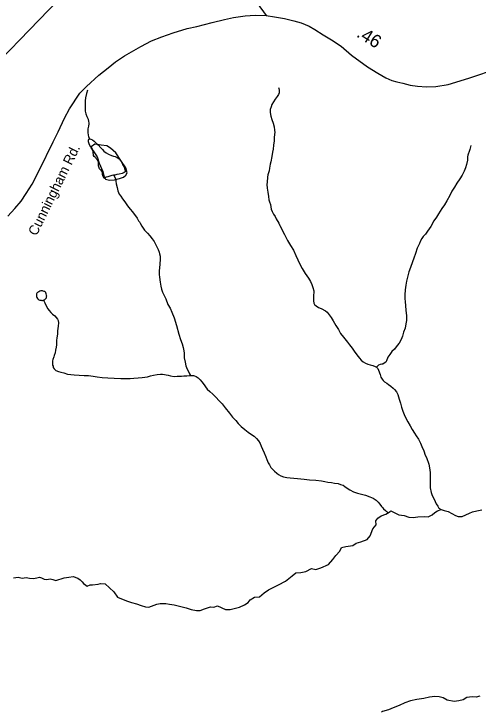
# Model space of a CAD drawing. Extents: x 1950930 to 2061844, y 904556 to 1017002.
# Drawn here: x 1965546 to 1969997, y 1004675 to 1011370 of the extents above; entities that cross this region are included whole.
import ezdxf

# ---------------------------------------------------------------- set-up
doc = ezdxf.new("R2010")
doc.units = 0
for name, color, linetype in [('Exist Hydrographic Creek Single Shore', 7, 'Continuous'), ('Exist Hydrographic Misc Water Feature', 7, 'Continuous'), ('Exist Road Primary US Structure Standard Bridge CELL', 7, 'Continuous'), ('Exist Road Secondary Type 51 Attributed', 7, 'Continuous'), ('Exist Road Secondary Type 51 Label', 7, 'Continuous'), ('Exist Utilities Electrical Transmission Line', 7, 'Continuous')]:
    doc.layers.add(name, color=color, linetype=linetype)

msp = doc.modelspace()

# ---------------------------------------------------------------- linework, layer by layer
at = {"layer": 'Exist Hydrographic Creek Single Shore'}
for points in [[(1968082.5, 1010664.2), (1968086.6, 1010654.1), (1968090.5, 1010638.2), (1968088.5, 1010614.2), (1968082.3, 1010596.2), (1968070.4, 1010578.2), (1968052.4, 1010552.2), (1968036.4, 1010526.2), (1968020.4, 1010500.3), (1968012.4, 1010478.2), (1968004.4, 1010454.2), (1968002.3, 1010440.3), (1968004.4, 1010424.2), (1968010.3, 1010390.1), (1968018.3, 1010358.2), (1968032.3, 1010322.2), (1968040.3, 1010286.2), (1968046.2, 1010256.1), (1968048.3, 1010234.2), (1968046.2, 1010216.2), (1968042.1, 1010180.2), (1968040.1, 1010154.1), (1968034.1, 1010112.1), (1968032.1, 1010074.1), (1968026.1, 1010044.1), (1968020, 1010004.1), (1968009.9, 1009950.1), (1968004, 1009928.2), (1967998, 1009892.1), (1967992.1, 1009866.1), (1967982, 1009826.1), (1967977.9, 1009804.1), (1967973.8, 1009758.1), (1967972, 1009734.1), (1967973.8, 1009700.1), (1967980, 1009660.1), (1967985.7, 1009620.1), (1967991.7, 1009588.1), (1967997.8, 1009568.1), (1968005.8, 1009542), (1968013.8, 1009498.1), (1968021.8, 1009476), (1968035.8, 1009450.1), (1968049.7, 1009426), (1968061.8, 1009406), (1968071.6, 1009390), (1968077.6, 1009378), (1968085.6, 1009362), (1968095.6, 1009342), (1968099.7, 1009334), (1968139.7, 1009253.9), (1968169.7, 1009197.9), (1968197.5, 1009147.8), (1968225.4, 1009103.9), (1968249.6, 1009053.8), (1968269.5, 1009011.8), (1968285.5, 1008977.7), (1968309.5, 1008927.8), (1968339.4, 1008879.7), (1968369.4, 1008835.7), (1968389.5, 1008803.8), (1968403.4, 1008775.7), (1968413.5, 1008747.7), (1968423.3, 1008715.7), (1968423.3, 1008699.7), (1968419.2, 1008673.7), (1968417.4, 1008641.7), (1968417.4, 1008617.7), (1968423.3, 1008595.6), (1968429.3, 1008583.6), (1968443.2, 1008569.6), (1968465.3, 1008555.5), (1968491.2, 1008543.5), (1968533.2, 1008521.6), (1968549.2, 1008509.5), (1968569.1, 1008485.5), (1968587.4, 1008459.6), (1968607.2, 1008425.4), (1968633.1, 1008383.5), (1968657.1, 1008343.4), (1968679.2, 1008305.5), (1968705.3, 1008271.4), (1968719.2, 1008253.4), (1968743.2, 1008223.4), (1968765.1, 1008195.4), (1968791, 1008163.4), (1968809, 1008135.4), (1968835.1, 1008099.3), (1968859, 1008069.3), (1968877.1, 1008049.3), (1968895.1, 1008033.2), (1968917.1, 1008021.2), (1968941.1, 1008011.2), (1968963, 1008005.2), (1968989, 1007999.2), (1969008.9, 1007989.2), (1969023.1, 1007983.1)], [(1969926.3, 1010107), (1969918.3, 1010069), (1969912.4, 1010051), (1969902.4, 1010024.9), (1969898.5, 1010016.9), (1969894.4, 1009999), (1969894.4, 1009981), (1969894.4, 1009967), (1969886.4, 1009925), (1969876.3, 1009893), (1969862.4, 1009861), (1969844.3, 1009823), (1969822.2, 1009787), (1969794.3, 1009747), (1969770.1, 1009709), (1969746.1, 1009671), (1969726.2, 1009629.1), (1969696.1, 1009579), (1969673.9, 1009539.1), (1969649.9, 1009503.1), (1969617.9, 1009453.1), (1969598.1, 1009421.1), (1969573.9, 1009385.1), (1969543.9, 1009331.2), (1969511.9, 1009287.1), (1969491.8, 1009259.1), (1969471.9, 1009235.1), (1969457.8, 1009217.1), (1969445.7, 1009195.1), (1969433.8, 1009167.1), (1969419.9, 1009137.1), (1969413.7, 1009123.1), (1969395.9, 1009073.1), (1969381.7, 1009029.1), (1969369.6, 1008993.1), (1969347.7, 1008937.1), (1969333.7, 1008897.1), (1969319.6, 1008845.1), (1969311.6, 1008807.1), (1969303.6, 1008769.1), (1969297.4, 1008723.1), (1969293.6, 1008677.1), (1969295.4, 1008641), (1969297.4, 1008609.1), (1969301.3, 1008575.1), (1969305.4, 1008525.1), (1969309.3, 1008477.1), (1969309.3, 1008431.1), (1969305.2, 1008397), (1969297.2, 1008355), (1969283.3, 1008317.1), (1969271.2, 1008281.1), (1969259.1, 1008249.1), (1969241.1, 1008213.1), (1969221.2, 1008189.1), (1969195.1, 1008155.1), (1969171.1, 1008131.1), (1969149.2, 1008103.1), (1969141, 1008091.1), (1969133, 1008079.1), (1969119.1, 1008043.1), (1969111.1, 1008031.1), (1969097.1, 1008019.1), (1969083, 1008011.1), (1969073.1, 1008011.1), (1969057.1, 1008009.2), (1969043, 1008001.2), (1969031.1, 1007993.2), (1969023.1, 1007983.1)], [(1966501.6, 1009823.1), (1966503.8, 1009819.1), (1966515.7, 1009797), (1966521.7, 1009781), (1966523.7, 1009767), (1966527.6, 1009739), (1966535.6, 1009705.1), (1966543.6, 1009673), (1966555.7, 1009642.9), (1966569.6, 1009621), (1966585.6, 1009597), (1966609.6, 1009567), (1966635.5, 1009530.9), (1966659.5, 1009496.9), (1966681.6, 1009472.8), (1966699.4, 1009448.9), (1966711.5, 1009434.8), (1966727.5, 1009410.8), (1966741.5, 1009386.8), (1966749.5, 1009374.8), (1966755.4, 1009364.8)], [(1966755.4, 1009364.8), (1966771.4, 1009334.7), (1966799.5, 1009296.8), (1966825.3, 1009268.8), (1966847.5, 1009242.7), (1966871.5, 1009212.7), (1966889.3, 1009186.7), (1966909.4, 1009150.6), (1966929.5, 1009110.6), (1966937.3, 1009086.6), (1966943.2, 1009068.7), (1966947.3, 1009046.5), (1966947.3, 1009022.6), (1966945.3, 1008966.6), (1966939.1, 1008906.6), (1966939.1, 1008872.6), (1966941.2, 1008844.6), (1966949.2, 1008798.6), (1966953.1, 1008760.6), (1966961.1, 1008730.6), (1966969.1, 1008702.6), (1966985.1, 1008668.6), (1967001.1, 1008638.5), (1967023, 1008584.6), (1967043.1, 1008548.5), (1967060.9, 1008510.4), (1967081, 1008456.5), (1967104.8, 1008380.4), (1967127, 1008298.4), (1967143, 1008246.3), (1967158.8, 1008206.3), (1967168.8, 1008172.3), (1967174.7, 1008140.3), (1967176.8, 1008116.3), (1967178.8, 1008072.3), (1967186.6, 1008030.3), (1967194.6, 1007996.3), (1967206.7, 1007964.3), (1967222.7, 1007934.2), (1967230.7, 1007918.2), (1967238.7, 1007902.2)], [(1965830.8, 1008625.3), (1965842.9, 1008599.2), (1965858.7, 1008563.2), (1965870.8, 1008543.2), (1965884.8, 1008525.2), (1965898.7, 1008507.3), (1965916.8, 1008489.1), (1965936.8, 1008475.2), (1965950.8, 1008457.1), (1965962.7, 1008443.2), (1965970.9, 1008429.1), (1965972.7, 1008407.2), (1965970.9, 1008375.1), (1965964.7, 1008331.1), (1965962.7, 1008299.1), (1965958.6, 1008265.1), (1965954.7, 1008237.1), (1965952.6, 1008197.1), (1965950.6, 1008173.1), (1965944.6, 1008145), (1965940.5, 1008121), (1965932.5, 1008095.1), (1965928.4, 1008081.1), (1965918.6, 1008055.1), (1965916.5, 1008043.1), (1965916.5, 1008035.1), (1965916.5, 1008017.1), (1965916.5, 1008003), (1965920.4, 1007991), (1965922.5, 1007979), (1965930.5, 1007967), (1965946.5, 1007951), (1965972.3, 1007941), (1965994.5, 1007935.1), (1966024.4, 1007927.1), (1966058.4, 1007915), (1966092.5, 1007911), (1966124.5, 1007908.9), (1966172.5, 1007904.9), (1966218.6, 1007902.9), (1966260.6, 1007900.9), (1966304.5, 1007894.9), (1966344.5, 1007888.7), (1966392.5, 1007884.7), (1966446.6, 1007880.7), (1966506.5, 1007876.7), (1966570.5, 1007874.7), (1966620.5, 1007872.6), (1966660.5, 1007872.6), (1966696.6, 1007876.6), (1966736.6, 1007880.6), (1966776.5, 1007884.5), (1966826.6, 1007890.6), (1966854.5, 1007898.6), (1966884.6, 1007904.5), (1966918.6, 1007912.5), (1966952.7, 1007916.5), (1966970.7, 1007916.5), (1966988.8, 1007912.4), (1967006.6, 1007908.4), (1967024.7, 1007904.4), (1967048.6, 1007898.3), (1967082.7, 1007894.4), (1967112.6, 1007896.3), (1967152.6, 1007896.3), (1967174.7, 1007898.2), (1967204.7, 1007900.3), (1967230.7, 1007902.2), (1967238.7, 1007902.2)], [(1969023.1, 1007983.1), (1969035, 1007971.1), (1969043, 1007953.2), (1969056.9, 1007913.1), (1969064.9, 1007887.1), (1969076.8, 1007867.1), (1969086.9, 1007855.1), (1969101, 1007843.1), (1969120.9, 1007829), (1969138.9, 1007817), (1969160.9, 1007801.1), (1969182.8, 1007781.1), (1969197, 1007769.1), (1969214.8, 1007747), (1969226.9, 1007718.9), (1969240.9, 1007674.9), (1969252.7, 1007637), (1969262.8, 1007599), (1969274.9, 1007560.9), (1969288.8, 1007526.9), (1969304.6, 1007492.9), (1969322.7, 1007456.9), (1969344.6, 1007418.8), (1969364.7, 1007384.8), (1969388.7, 1007348.8), (1969404.7, 1007324.8), (1969424.6, 1007290.8), (1969444.7, 1007252.7), (1969458.6, 1007222.8), (1969476.5, 1007180.7), (1969490.6, 1007138.7), (1969502.5, 1007114.7), (1969524.6, 1007052.7), (1969532.4, 1007016.7), (1969536.3, 1006970.7), (1969536.3, 1006922.6), (1969536.3, 1006876.7), (1969538.4, 1006826.6), (1969546.4, 1006780.6), (1969558.3, 1006750.7), (1969572.2, 1006722.6), (1969584.3, 1006692.5), (1969596.2, 1006670.6), (1969610.4, 1006648.6), (1969620.2, 1006630.6), (1969644, 1006616.4)], [(1967238.7, 1007902.2), (1967258.6, 1007902.2), (1967268.7, 1007902.2), (1967278.7, 1007900.2), (1967292.7, 1007892.2), (1967312.7, 1007880.2), (1967330.6, 1007862.2), (1967346.6, 1007840.1), (1967368.7, 1007812.1), (1967382.7, 1007794.2), (1967400.5, 1007770.2), (1967424.5, 1007748), (1967452.6, 1007724.1), (1967542.6, 1007630), (1967572.5, 1007592), (1967612.3, 1007539.9), (1967642.5, 1007503.9), (1967672.4, 1007471.8), (1967696.4, 1007441.9), (1967726.3, 1007411.9), (1967760.4, 1007385.8), (1967792.4, 1007359.8), (1967824.4, 1007337.7), (1967848.3, 1007319.8), (1967872.3, 1007299.8), (1967892.4, 1007275.8), (1967906.4, 1007251.7), (1967918.3, 1007225.7), (1967930.4, 1007195.7), (1967944.3, 1007161.7), (1967960.3, 1007121.6), (1967970.4, 1007097.6), (1967984.3, 1007063.7), (1967996.4, 1007045.6), (1968010.3, 1007021.6), (1968028.2, 1007001.6), (1968044.2, 1006985.6), (1968068.2, 1006965.6), (1968082.1, 1006951.6), (1968106.1, 1006939.5), (1968132.1, 1006931.5), (1968162.1, 1006925.5), (1968194.3, 1006921.5), (1968266.2, 1006915.4), (1968330.2, 1006909.4), (1968380.2, 1006903.4), (1968440.3, 1006897.3), (1968496.3, 1006891.3), (1968526.2, 1006885.3), (1968556.4, 1006879.2), (1968590.2, 1006875.2), (1968620.4, 1006869.2), (1968654.2, 1006865.2), (1968678.4, 1006857.2), (1968702.4, 1006849.1), (1968720.2, 1006837.1), (1968742.2, 1006821.1), (1968768.2, 1006805.1), (1968802.2, 1006787.1), (1968840.2, 1006773.1), (1968880.2, 1006765), (1968918.1, 1006755), (1968958.1, 1006739), (1968990.1, 1006724.9), (1969018.2, 1006707), (1969040.1, 1006686.9), (1969056.1, 1006666.9), (1969070.2, 1006646.9), (1969082.1, 1006632.9), (1969090.1, 1006622.9), (1969108.2, 1006606.9), (1969120.1, 1006598.8), (1969140.2, 1006584.8)], [(1969161, 1006604.5), (1969237.8, 1006565.1), (1969287.1, 1006559.2), (1969332.5, 1006543.4), (1969373.9, 1006539.4), (1969419.2, 1006547.3), (1969482.3, 1006551.3), (1969517.8, 1006547.3), (1969555.3, 1006565.1), (1969580.9, 1006588.7), (1969608.5, 1006604.5), (1969644, 1006616.4)], [(1969644, 1006616.4), (1969671.6, 1006608.5), (1969709.1, 1006596.6), (1969744.6, 1006578.9), (1969780, 1006559.2), (1969805.7, 1006549.3), (1969845.1, 1006549.3), (1969878.6, 1006565.1), (1969914.1, 1006582.8), (1969943.7, 1006594.7), (1969985.1, 1006604.5), (1970032.4, 1006614.4)], [(1965543.1, 1005961.3), (1965586.4, 1005969.2), (1965623.9, 1005959.4), (1965663.3, 1005965.3), (1965694.9, 1005957.4), (1965734.3, 1005955.4), (1965763.9, 1005963.3), (1965789.5, 1005969.2), (1965811.2, 1005963.3), (1965836.8, 1005949.5), (1965860.5, 1005945.6), (1965892, 1005953.4), (1965919.6, 1005945.6), (1965947.2, 1005935.7), (1966028.1, 1005963.3), (1966071.5, 1005969.2), (1966112.9, 1005975.2), (1966158.2, 1005959.4), (1966181.9, 1005943.6), (1966199.6, 1005923.9), (1966213.4, 1005906.1), (1966235.1, 1005890.3), (1966246.9, 1005882.4), (1966276.5, 1005894.3), (1966300.2, 1005894.3), (1966353.4, 1005900.2), (1966375.1, 1005908.1), (1966420.4, 1005904.1), (1966503.2, 1005829.1), (1966538.7, 1005775.9), (1966625.5, 1005742.3), (1966672.8, 1005726.6), (1966722.1, 1005712.7), (1966767.4, 1005697), (1966806.9, 1005683.1), (1966840.4, 1005681.2), (1966866, 1005691), (1966915.3, 1005708.8), (1966948.8, 1005714.7), (1967004, 1005714.7), (1967037.5, 1005710.8), (1967080.9, 1005702.9), (1967197.2, 1005673.3), (1967244.6, 1005659.5), (1967295.8, 1005647.6), (1967333.3, 1005647.6), (1967374.7, 1005663.4), (1967431.9, 1005683.1), (1967463.4, 1005679.2), (1967498.9, 1005695), (1967575.8, 1005657.5), (1967619.2, 1005657.5), (1967658.6, 1005667.4), (1967709.9, 1005681.2), (1967757.2, 1005702.9), (1967790.7, 1005726.6), (1967810.4, 1005752.2), (1967853.8, 1005777.9), (1967901.1, 1005779.8), (1967946.4, 1005817.3), (1967985.9, 1005846.9), (1968084.5, 1005894.3), (1968151.5, 1005929.8), (1968214.6, 1005981.1), (1968250.1, 1006010.7), (1968297.4, 1006012.6), (1968346.7, 1006022.5), (1968399.9, 1006052.1), (1968441.3, 1006042.2), (1968490.6, 1006058), (1968561.6, 1006089.6), (1968605, 1006138.9), (1968632.6, 1006176.4), (1968672, 1006217.8), (1968685.8, 1006251.4), (1968727.2, 1006263.2), (1968796.2, 1006273.1), (1968827.8, 1006294.8), (1968873.1, 1006308.6), (1968932.2, 1006330.3), (1968961.8, 1006365.8), (1968987.5, 1006432.9), (1969019, 1006470.4), (1969017, 1006507.9), (1969036.7, 1006535.5), (1969068.3, 1006555.2), (1969111.7, 1006571), (1969153.1, 1006598.6), (1969161, 1006604.5)], [(1970012.7, 1004826.9), (1969979.2, 1004819), (1969939.7, 1004821), (1969890.4, 1004813.1), (1969853, 1004793.3), (1969811.6, 1004783.5), (1969768.2, 1004777.5), (1969701.2, 1004787.4), (1969661.7, 1004811.1), (1969624.3, 1004821), (1969580.9, 1004822.9), (1969529.6, 1004817), (1969478.4, 1004805.2), (1969409.4, 1004795.3), (1969350.2, 1004783.5), (1969295, 1004761.8), (1969239.8, 1004736.1), (1969182.6, 1004716.4), (1969139.3, 1004696.7), (1969080.1, 1004680.9), (1969070.3, 1004675)]]:
    msp.add_lwpolyline(points, dxfattribs=at)
at = {"layer": 'Exist Hydrographic Misc Water Feature'}
for points in [[(1966250.2, 1010637.3), (1966240.1, 1010607.4), (1966232.1, 1010565.4), (1966230.1, 1010537.4), (1966230.1, 1010513.4), (1966230.1, 1010485.4), (1966228, 1010463.3), (1966230.1, 1010437.3), (1966236, 1010413.3), (1966246.1, 1010387.3), (1966258, 1010361.3), (1966262.1, 1010339.3), (1966264.1, 1010325.2), (1966264.1, 1010317.2), (1966259.8, 1010293.3), (1966255.9, 1010267.3), (1966253.9, 1010249.3), (1966253.9, 1010231.3), (1966258, 1010207.2), (1966261.9, 1010193.3), (1966271.9, 1010171.2)], [(1966501.6, 1009823.1), (1966485.6, 1009819.1), (1966455.6, 1009811.1), (1966447.6, 1009807.1), (1966431.6, 1009803.1), (1966421.6, 1009797.1), (1966415.6, 1009795.1), (1966409.7, 1009793.1), (1966403.8, 1009803.1), (1966397.6, 1009819.1), (1966393.7, 1009829.1), (1966393.7, 1009845.1), (1966393.7, 1009853.1), (1966387.8, 1009863.2), (1966381.8, 1009871.2), (1966375.9, 1009873.2), (1966371.8, 1009879), (1966365.8, 1009885.2), (1966363.8, 1009893.2), (1966357.8, 1009913.2), (1966357.8, 1009921.2), (1966355.8, 1009939.1), (1966355.8, 1009949.2), (1966349.8, 1009963.1), (1966341.8, 1009975.1), (1966333.8, 1009985.2), (1966327.7, 1009989.3), (1966323.8, 1009995.1), (1966315.8, 1010003.2), (1966309.8, 1010011.2), (1966307.8, 1010019.2), (1966305.7, 1010041.2), (1966305.7, 1010049.2), (1966301.8, 1010057.2), (1966295.7, 1010073.2), (1966285.8, 1010087.2), (1966282, 1010095.2), (1966274, 1010107.2), (1966267.8, 1010123.3), (1966263.9, 1010133.3), (1966261.9, 1010143.3), (1966261.9, 1010151.3), (1966261.9, 1010159.3), (1966263.9, 1010169.3), (1966271.9, 1010171.2)], [(1966271.9, 1010171.2), (1966282, 1010169.2), (1966300, 1010161.2), (1966313.9, 1010149.2), (1966333.8, 1010131.3), (1966353.9, 1010113.1), (1966380, 1010087.2), (1966393.9, 1010071.2), (1966407.9, 1010055.2), (1966431.8, 1010037.1), (1966454, 1010025), (1966481.7, 1010011.1), (1966502, 1010005.1), (1966515.9, 1010001.1), (1966535.8, 1009993.1), (1966553.9, 1009981.1), (1966567.8, 1009965.1), (1966575.8, 1009951), (1966581.7, 1009941.1), (1966585.8, 1009933.1), (1966587.7, 1009927), (1966593.8, 1009915), (1966601.8, 1009898.9), (1966605.7, 1009886.9), (1966609.8, 1009877), (1966611.7, 1009867), (1966613.7, 1009861), (1966611.7, 1009855), (1966601.8, 1009849), (1966583.8, 1009841), (1966555.7, 1009833), (1966533.8, 1009829), (1966511.8, 1009823.1), (1966501.6, 1009823.1)], [(1965830.8, 1008625.3), (1965834.9, 1008627.2), (1965838.8, 1008629.3), (1965845, 1008633.2), (1965848.9, 1008637.3), (1965853, 1008641.3), (1965856.9, 1008647.2), (1965858.9, 1008651.3), (1965858.9, 1008659.2), (1965861, 1008663.2), (1965858.9, 1008669.2), (1965854.8, 1008687.3), (1965853, 1008693.2), (1965850.9, 1008697.2), (1965846.8, 1008703.3), (1965840.9, 1008707.3), (1965837, 1008709.2), (1965826.9, 1008711.3), (1965818.9, 1008713.2), (1965813, 1008715.3), (1965808.9, 1008715.3), (1965802.9, 1008715.3), (1965795, 1008711.3), (1965784.9, 1008705.2), (1965773, 1008697.3), (1965766.9, 1008691.3), (1965763, 1008685.3), (1965763, 1008679.3), (1965760.9, 1008673.3), (1965760.9, 1008669.2), (1965760.9, 1008665.2), (1965763, 1008657.2), (1965766.9, 1008649.2), (1965771, 1008641.3), (1965773, 1008637.3), (1965776.9, 1008633.3), (1965781, 1008631.3), (1965784.9, 1008629.3), (1965792.9, 1008625.3), (1965798.8, 1008623.3), (1965806.8, 1008623.3), (1965813, 1008621.3), (1965818.9, 1008621.3), (1965824.9, 1008625.3), (1965830.8, 1008625.3)]]:
    msp.add_lwpolyline(points, dxfattribs=at)
msp.add_lwpolyline([(1966382.5, 1010110.7), (1966321.8, 1010120.9), (1966288, 1010093.8), (1966304.9, 1010056.7), (1966345.4, 1009999.3), (1966362.3, 1009938.5), (1966399.4, 1009857.4), (1966409.5, 1009816.9), (1966423, 1009786.5), (1966463.5, 1009776.3), (1966510.8, 1009779.7), (1966558, 1009793.2), (1966595.2, 1009803.3), (1966618.8, 1009823.6), (1966632.3, 1009847.3), (1966618.8, 1009894.5), (1966571.5, 1009965.5), (1966524.3, 1010036.4), (1966470.3, 1010083.7), (1966436.5, 1010104)], close=True, dxfattribs=at)
at = {"layer": 'Exist Road Secondary Type 51 Attributed'}
for points in [[(1967679.4, 1011734.7), (1967757.9, 1011643.8), (1967965, 1011355.6)], [(1965488, 1009431.6), (1965555.2, 1009502.7), (1965615.1, 1009574.7), (1965662.3, 1009647.4), (1965721.2, 1009736.8), (1965792, 1009875.3), (1965922.8, 1010143.4), (1965970.7, 1010239.3), (1966031.7, 1010370.2), (1966079.7, 1010459.5), (1966178.8, 1010608.9), (1966241.3, 1010674.9), (1966359.7, 1010781.1), (1966449.1, 1010853.1), (1966520.9, 1010911.8), (1966606.9, 1010968.1), (1966762.9, 1011058), (1966864.7, 1011110.4), (1966964.6, 1011151.1), (1967071.3, 1011189.9), (1967206.4, 1011231.3), (1967301.2, 1011249.9), (1967447.8, 1011287), (1967564.2, 1011317.2), (1967650.3, 1011334.1), (1967764.2, 1011350.1), (1967858.1, 1011357.8), (1967965, 1011355.6)], [(1967965, 1011355.6), (1968044.4, 1011341.4), (1968139.2, 1011327.3), (1968229.7, 1011304.4), (1968300.5, 1011284.8), (1968378.5, 1011252.8), (1968432.8, 1011221.1), (1968510.6, 1011171), (1968592.8, 1011121.3), (1968682.8, 1011061.4), (1968783.1, 1010975.5), (1968937.2, 1010863.8), (1969037.1, 1010801.9), (1969113.2, 1010756.1), (1969169.3, 1010732.2), (1969217.3, 1010718.2), (1969275.4, 1010704.4), (1969344.5, 1010686.3), (1969415.3, 1010678.6), (1969503.5, 1010671), (1969590.7, 1010675.4), (1969710.6, 1010692.8), (1969908.9, 1010753.9), (1970192.7, 1010848.4)]]:
    msp.add_lwpolyline(points, dxfattribs=at)
at = {"layer": 'Exist Utilities Electrical Transmission Line'}
msp.add_lwpolyline([(1966687.2, 1011860.4), (1965970.3, 1011503.1), (1965138, 1010643.7), (1964942.3, 1010471.3), (1964750.5, 1010310.8), (1964570.8, 1010154.4), (1964461, 1010060.3), (1964321.4, 1009964), (1963955.8, 1009731.3), (1963342.8, 1009326.2)], dxfattribs=at)

# ---------------------------------------------------------------- texts
at = {"layer": 'Exist Road Primary US Structure Standard Bridge CELL'}
msp.add_text('.46', height=125, rotation=328.23139, dxfattribs=at).set_placement((1968822.6, 1011156.4))
at = {"layer": 'Exist Road Secondary Type 51 Label'}
msp.add_text('Cunningham Rd.', height=95, rotation=63.74272, dxfattribs=at).set_placement((1965762.1, 1009234.7))

doc.saveas('drawing.dxf')
